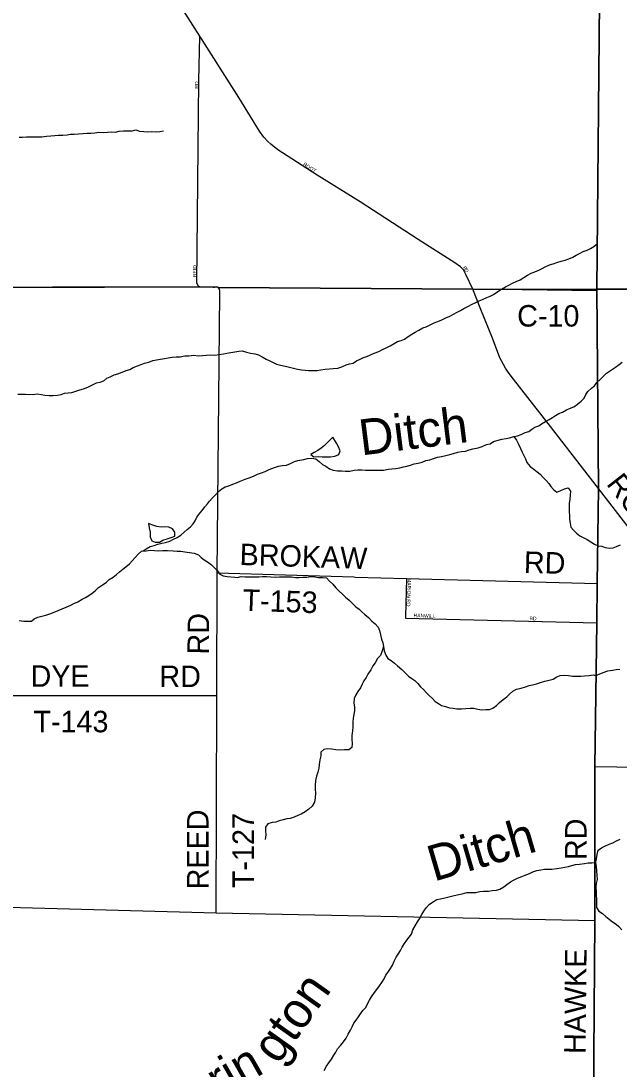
# Model space of a CAD drawing. Extents: x 1857828 to 2277390, y 930619 to 1324581.
# Drawn here: x 2105704 to 2114059, y 1210395 to 1225034 of the extents above; entities that cross this region are included whole.
import ezdxf

# ---------------------------------------------------------------- set-up
doc = ezdxf.new("R2010")
doc.units = 0
for name, color, linetype in [('GM_X_Adjacent_County', 7, 'Continuous'), ('GM_X_City_Street', 7, 'Continuous'), ('GM_X_City_Street_Text', 7, 'Continuous'), ('GM_X_Corporation', 7, 'Continuous'), ('GM_X_County', 7, 'Continuous'), ('GM_X_County_Road', 7, 'Continuous'), ('GM_X_County_Road_Text', 7, 'Continuous'), ('GM_X_Minor_Lake', 7, 'Continuous'), ('GM_X_Minor_River', 7, 'Continuous'), ('GM_X_Minor_River_Text', 7, 'Continuous'), ('GM_X_Township', 7, 'Continuous'), ('GM_X_Township_Road', 7, 'Continuous'), ('GM_X_Township_Road_Text', 7, 'Continuous'), ('GM_X_Township_Subdivision', 7, 'Continuous'), ('GM_X_Township_Subdivision_Text', 7, 'Continuous')]:
    doc.layers.add(name, color=color, linetype=linetype)

msp = doc.modelspace()

# ---------------------------------------------------------------- linework, layer by layer
at = {"layer": 'GM_X_Adjacent_County'}
msp.add_lwpolyline([(2114711, 1221286), (2113747, 1221287), (2113810, 1227826), (2113821, 1229023), (2113829, 1229946), (2113843, 1233474), (2113846, 1234211), (2113847, 1234298), (2113849, 1234862), (2113849, 1235042), (2113851, 1235340), (2113862, 1238096), (2113879, 1241105), (2113902, 1245193), (2113906, 1245909), (2113930, 1250070), (2113931, 1250409), (2113939, 1254153), (2113940, 1254280), (2113954, 1260223), (2113956, 1261185), (2113963, 1263938), (2113963, 1264130)], dxfattribs=at)
at = {"layer": 'GM_X_City_Street'}
for points in [[(2112015, 1221289), (2111920, 1221493), (2111884, 1221558), (2111843, 1221598), (2111763, 1221656), (2111254, 1221984), (2110441, 1222509), (2109840, 1222880), (2109423, 1223150), (2109294, 1223234), (2109195, 1223313), (2109155, 1223349), (2109095, 1223410), (2109034, 1223496), (2108749, 1223967), (2108204, 1224823), (2106943, 1226810), (2106516, 1227458), (2105867, 1228484), (2105207, 1229490), (2104837, 1230082), (2104615, 1230413), (2104012, 1231321)], [(2108204, 1221319), (2108184, 1221332), (2108159, 1221370), (2108191, 1224199), (2108204, 1224823)]]:
    msp.add_lwpolyline(points, dxfattribs=at)
at = {"layer": 'GM_X_Corporation'}
msp.add_lwpolyline([(2113906, 1245909), (2113891, 1243217), (2113849, 1234218), (2113829, 1229946), (2113745, 1221267), (2112015, 1221289), (2108463, 1221312), (2108436, 1221319), (2108389, 1221316), (2108204, 1221319), (2095839, 1221295), (2094009, 1221306), (2090317, 1221330), (2090283, 1221330), (2090250, 1221330), (2087937, 1221318), (2086892, 1221273), (2087019, 1245699), (2100580, 1245842), (2107567, 1245843)], close=True, dxfattribs=at)
at = {"layer": 'GM_X_County'}
msp.add_lwpolyline([(2113963, 1264130), (2113963, 1263938), (2113956, 1261185), (2113954, 1260223), (2113940, 1254280), (2113939, 1254153), (2113931, 1250409), (2113930, 1250070), (2113906, 1245909), (2113902, 1245193), (2113879, 1241105), (2113862, 1238096), (2113851, 1235340), (2113849, 1235042), (2113849, 1234862), (2113847, 1234298), (2113846, 1234211), (2113843, 1233474), (2113829, 1229946), (2113821, 1229023), (2113810, 1227826), (2113747, 1221287), (2114711, 1221286)], dxfattribs=at)
at = {"layer": 'GM_X_County_Road'}
for points in [[(2112015, 1221289), (2113747, 1221287), (2113808, 1221287)], [(2113771, 1218504), (2113068, 1219413), (2112585, 1220033), (2112510, 1220130), (2112471, 1220184), (2112444, 1220235), (2112418, 1220286), (2112395, 1220329), (2112292, 1220606), (2112129, 1221003), (2112015, 1221289)], [(2113808, 1221287), (2114711, 1221286), (2116205, 1221284), (2117711, 1221282), (2118374, 1221279), (2120242, 1221264), (2121627, 1221259), (2123115, 1221245), (2123163, 1221244)], [(2116237, 1215344), (2115289, 1216548), (2114868, 1217089), (2113771, 1218504)]]:
    msp.add_lwpolyline(points, dxfattribs=at)
at = {"layer": 'GM_X_Minor_Lake'}
for points in [[(2110060, 1219221), (2110025, 1219183), (2109981, 1219142), (2109943, 1219106), (2109898, 1219069), (2109852, 1219036), (2109802, 1219009), (2109752, 1218977), (2109795, 1218947), (2109861, 1218950), (2109913, 1218945)], [(2109913, 1218945), (2109973, 1218947), (2110027, 1218948), (2110087, 1218955), (2110145, 1218978), (2110161, 1219030), (2110138, 1219084), (2110113, 1219138), (2110060, 1219221)], [(2109913, 1218945), (2109973, 1218947), (2110027, 1218948), (2110087, 1218955), (2110145, 1218978), (2110161, 1219030), (2110138, 1219084), (2110113, 1219138), (2110060, 1219221)], [(2107485, 1218015), (2107496, 1217953), (2107511, 1217893), (2107509, 1217831), (2107530, 1217775), (2107578, 1217753), (2107639, 1217754), (2107686, 1217781), (2107744, 1217799), (2107802, 1217818), (2107852, 1217837)], [(2107852, 1217837), (2107855, 1217895), (2107821, 1217941), (2107770, 1217964), (2107712, 1217968), (2107662, 1217965), (2107600, 1217972), (2107533, 1217995), (2107485, 1218015)]]:
    msp.add_lwpolyline(points, dxfattribs=at)
at = {"layer": 'GM_X_Minor_River'}
for points in [[(2105677, 1223409), (2105727, 1223413), (2105783, 1223416), (2105835, 1223418)], [(2105835, 1223418), (2105886, 1223414), (2105946, 1223417), (2105996, 1223417), (2106060, 1223426), (2106119, 1223429), (2106175, 1223436), (2106227, 1223440), (2106287, 1223441), (2106347, 1223446), (2106397, 1223451), (2106447, 1223453), (2106507, 1223456), (2106567, 1223463), (2106627, 1223468), (2106681, 1223466), (2106738, 1223473), (2106790, 1223480), (2106856, 1223477), (2106912, 1223481), (2106964, 1223484), (2107024, 1223483), (2107078, 1223494), (2107136, 1223500), (2107202, 1223499), (2107256, 1223500), (2107310, 1223513), (2107359, 1223497), (2107419, 1223492), (2107473, 1223485), (2107529, 1223489), (2107591, 1223488), (2107643, 1223491), (2107695, 1223498)], [(2111318, 1220746), (2111366, 1220763), (2111422, 1220791), (2111478, 1220816), (2111528, 1220837), (2111583, 1220862), (2111639, 1220887), (2111693, 1220911), (2111745, 1220938), (2111797, 1220965), (2111844, 1220992), (2111890, 1221018), (2111946, 1221045), (2111996, 1221074), (2112060, 1221101), (2112105, 1221125), (2112153, 1221146), (2112211, 1221173), (2112261, 1221191), (2112305, 1221216), (2112364, 1221257), (2112416, 1221288), (2112472, 1221319), (2112518, 1221343), (2112573, 1221374), (2112623, 1221395), (2112677, 1221419), (2112729, 1221452), (2112781, 1221483), (2112832, 1221514), (2112882, 1221528), (2112940, 1221553), (2112984, 1221578), (2113028, 1221602), (2113088, 1221627), (2113139, 1221644), (2113191, 1221659), (2113249, 1221678), (2113307, 1221694), (2113359, 1221711), (2113415, 1221734), (2113459, 1221762), (2113509, 1221787), (2113560, 1221814), (2113614, 1221835), (2113662, 1221855), (2113706, 1221884), (2113758, 1221928)], [(2105872, 1219819), (2105935, 1219824), (2105985, 1219815), (2106039, 1219807), (2106099, 1219802), (2106156, 1219803), (2106212, 1219808), (2106264, 1219816), (2106312, 1219835), (2106364, 1219840), (2106416, 1219846), (2106470, 1219863), (2106524, 1219880), (2106577, 1219897), (2106637, 1219921), (2106703, 1219954), (2106757, 1219979), (2106809, 1219990), (2106861, 1220009), (2106904, 1220045), (2106950, 1220066), (2107008, 1220091), (2107056, 1220107), (2107116, 1220128), (2107174, 1220151), (2107226, 1220168), (2107273, 1220194), (2107331, 1220217), (2107381, 1220234), (2107431, 1220253), (2107491, 1220269), (2107547, 1220292), (2107599, 1220303), (2107655, 1220312), (2107709, 1220318), (2107759, 1220329), (2107815, 1220338), (2107873, 1220343), (2107929, 1220345), (2107991, 1220356), (2108049, 1220355), (2108115, 1220368), (2108182, 1220355), (2108240, 1220361), (2108294, 1220366), (2108348, 1220371), (2108410, 1220368), (2108474, 1220374), (2108532, 1220385), (2108582, 1220394), (2108636, 1220403), (2108690, 1220413), (2108746, 1220422), (2108796, 1220425), (2108855, 1220407), (2108909, 1220396), (2108973, 1220383), (2109021, 1220369), (2109072, 1220342), (2109130, 1220311), (2109179, 1220287), (2109225, 1220266), (2109272, 1220240), (2109330, 1220227), (2109394, 1220214), (2109457, 1220198), (2109511, 1220183), (2109567, 1220172), (2109621, 1220163), (2109672, 1220157), (2109722, 1220154), (2109782, 1220153), (2109840, 1220153), (2109892, 1220162), (2109952, 1220169), (2110012, 1220176), (2110066, 1220180), (2110130, 1220183), (2110186, 1220202), (2110246, 1220229), (2110294, 1220243), (2110344, 1220256), (2110390, 1220285), (2110442, 1220309), (2110487, 1220332), (2110537, 1220349), (2110585, 1220372), (2110639, 1220396), (2110703, 1220419), (2110755, 1220444), (2110808, 1220469), (2110862, 1220499), (2110916, 1220528), (2110962, 1220557), (2111014, 1220572), (2111062, 1220592), (2111115, 1220625), (2111165, 1220658), (2111211, 1220688), (2111264, 1220717), (2111318, 1220746)], [(2112690, 1219259), (2112746, 1219284), (2112800, 1219301), (2112841, 1219335), (2112885, 1219362), (2112937, 1219379), (2112977, 1219409), (2113030, 1219440), (2113082, 1219469), (2113128, 1219496), (2113172, 1219524), (2113220, 1219551), (2113271, 1219570), (2113323, 1219602), (2113369, 1219623), (2113427, 1219644), (2113479, 1219683), (2113528, 1219725), (2113572, 1219768), (2113597, 1219817), (2113625, 1219859), (2113674, 1219904), (2113718, 1219938), (2113747, 1219983), (2113789, 1220022), (2113835, 1220064), (2113886, 1220113), (2113926, 1220144), (2113968, 1220172), (2114011, 1220199), (2114059, 1220234), (2114105, 1220270)], [(2105662, 1219822), (2105712, 1219821), (2105766, 1219821), (2105818, 1219815), (2105887, 1219820)], [(2107410, 1217631), (2107455, 1217661), (2107507, 1217694), (2107565, 1217709), (2107615, 1217726), (2107671, 1217742), (2107725, 1217751), (2107783, 1217768), (2107836, 1217797), (2107886, 1217819), (2107936, 1217854), (2107982, 1217893), (2108027, 1217930), (2108071, 1217968), (2108109, 1218009), (2108138, 1218051), (2108163, 1218104), (2108203, 1218158), (2108236, 1218197), (2108274, 1218246), (2108308, 1218288), (2108339, 1218329), (2108375, 1218367), (2108420, 1218416), (2108462, 1218463), (2108509, 1218497), (2108557, 1218526), (2108609, 1218543), (2108663, 1218566), (2108715, 1218584), (2108767, 1218607), (2108836, 1218634), (2108894, 1218655), (2108954, 1218678), (2109008, 1218702), (2109062, 1218721), (2109116, 1218742), (2109170, 1218769), (2109247, 1218798), (2109303, 1218814), (2109359, 1218823), (2109413, 1218832), (2109471, 1218855), (2109523, 1218882), (2109571, 1218896), (2109657, 1218911), (2109707, 1218922), (2109767, 1218929), (2109825, 1218917), (2109868, 1218880), (2109917, 1218840), (2109965, 1218817), (2110013, 1218780), (2110064, 1218758), (2110128, 1218751), (2110182, 1218752), (2110240, 1218746), (2110297, 1218747), (2110359, 1218758), (2110409, 1218767), (2110467, 1218765), (2110517, 1218762), (2110577, 1218759), (2110639, 1218759), (2110703, 1218758), (2110768, 1218761), (2110832, 1218772), (2110886, 1218779), (2110940, 1218783), (2110996, 1218794), (2111046, 1218805), (2111096, 1218814), (2111146, 1218830), (2111195, 1218847), (2111251, 1218858), (2111309, 1218874), (2111359, 1218893), (2111415, 1218906), (2111467, 1218923), (2111523, 1218941), (2111577, 1218950), (2111639, 1218967), (2111693, 1218978), (2111745, 1218994), (2111805, 1219011), (2111859, 1219020), (2111913, 1219027), (2111967, 1219043), (2112017, 1219060), (2112091, 1219071), (2112147, 1219092), (2112207, 1219117), (2112259, 1219127), (2112304, 1219162), (2112372, 1219181), (2112422, 1219194), (2112480, 1219204), (2112530, 1219213), (2112588, 1219230), (2112642, 1219241), (2112690, 1219259)], [(2112588, 1219230), (2112627, 1219178), (2112656, 1219122), (2112684, 1219063), (2112705, 1219013), (2112730, 1218965), (2112752, 1218919), (2112773, 1218865), (2112818, 1218812), (2112870, 1218774), (2112915, 1218739), (2112957, 1218703), (2113000, 1218658), (2113043, 1218614), (2113077, 1218574), (2113108, 1218531), (2113143, 1218491), (2113189, 1218455), (2113247, 1218476), (2113297, 1218501), (2113347, 1218514), (2113383, 1218466), (2113378, 1218410), (2113371, 1218355), (2113361, 1218293), (2113362, 1218231), (2113363, 1218177), (2113366, 1218127), (2113368, 1218071), (2113375, 1218018), (2113388, 1217966), (2113424, 1217921), (2113463, 1217879), (2113513, 1217844), (2113560, 1217818), (2113614, 1217793), (2113663, 1217759), (2113715, 1217728), (2113766, 1217701), (2113818, 1217697), (2113866, 1217682), (2113925, 1217671), (2113977, 1217677), (2114026, 1217696), (2114080, 1217719)], [(2105850, 1216653), (2105890, 1216684), (2105941, 1216707), (2105995, 1216720), (2106051, 1216733), (2106105, 1216755), (2106167, 1216778), (2106225, 1216801), (2106281, 1216822), (2106337, 1216847), (2106399, 1216873), (2106442, 1216900), (2106500, 1216923), (2106558, 1216956), (2106606, 1216980), (2106651, 1217009), (2106697, 1217044), (2106741, 1217074), (2106788, 1217121), (2106842, 1217160), (2106892, 1217193), (2106937, 1217235), (2106991, 1217266), (2107039, 1217303), (2107080, 1217340), (2107126, 1217376), (2107168, 1217411), (2107221, 1217454), (2107257, 1217492), (2107298, 1217539), (2107342, 1217588), (2107390, 1217628), (2107452, 1217635), (2107510, 1217642), (2107570, 1217637), (2107626, 1217633), (2107688, 1217638), (2107750, 1217637), (2107831, 1217632), (2107885, 1217627), (2107937, 1217627), (2107995, 1217620), (2108057, 1217609), (2108122, 1217602), (2108182, 1217578), (2108221, 1217539), (2108261, 1217509), (2108308, 1217478), (2108364, 1217438), (2108403, 1217401), (2108447, 1217359), (2108480, 1217308), (2108530, 1217284), (2108583, 1217277), (2108690, 1217266)], [(2108690, 1217266), (2108731, 1217261), (2108781, 1217275), (2108835, 1217272), (2108896, 1217271), (2108962, 1217270), (2109026, 1217270), (2109078, 1217275), (2109136, 1217274), (2109196, 1217271), (2109256, 1217267), (2109317, 1217268), (2109375, 1217269), (2109429, 1217272), (2109481, 1217270), (2109537, 1217263), (2109589, 1217262), (2109647, 1217264), (2109699, 1217267), (2109760, 1217276), (2109810, 1217270), (2109862, 1217261), (2109916, 1217260), (2109974, 1217255), (2110015, 1217211), (2110060, 1217169), (2110102, 1217118), (2110147, 1217070), (2110194, 1217027), (2110240, 1216987), (2110289, 1216944), (2110340, 1216892), (2110384, 1216853), (2110427, 1216817), (2110465, 1216779), (2110510, 1216744), (2110559, 1216702), (2110605, 1216653), (2110654, 1216613), (2110693, 1216566), (2110713, 1216520), (2110726, 1216458), (2110741, 1216398), (2110757, 1216348), (2110770, 1216298)], [(2105681, 1216662), (2105745, 1216652), (2105797, 1216650), (2105850, 1216653)], [(2110770, 1216298), (2110749, 1216236), (2110729, 1216173), (2110686, 1216130), (2110653, 1216070), (2110621, 1216027), (2110590, 1215969), (2110552, 1215912), (2110525, 1215866), (2110495, 1215817), (2110470, 1215771), (2110448, 1215718), (2110409, 1215670), (2110382, 1215621), (2110358, 1215573), (2110355, 1215512), (2110364, 1215450), (2110362, 1215398), (2110353, 1215346), (2110347, 1215296), (2110340, 1215239), (2110339, 1215173), (2110334, 1215117), (2110328, 1215055), (2110327, 1214997), (2110332, 1214944), (2110324, 1214888), (2110285, 1214852), (2110225, 1214853), (2110163, 1214850), (2110104, 1214855), (2110044, 1214865), (2109986, 1214868), (2109934, 1214857), (2109894, 1214822), (2109891, 1214770), (2109878, 1214712), (2109870, 1214650), (2109863, 1214599), (2109852, 1214541), (2109832, 1214485), (2109819, 1214424), (2109812, 1214356), (2109812, 1214304), (2109817, 1214248), (2109812, 1214184), (2109803, 1214125), (2109773, 1214065), (2109726, 1214026), (2109674, 1213989), (2109618, 1213954), (2109570, 1213936), (2109519, 1213913), (2109467, 1213894), (2109417, 1213888), (2109367, 1213877), (2109313, 1213862), (2109265, 1213844), (2109215, 1213839), (2109153, 1213818), (2109119, 1213773), (2109120, 1213721), (2109125, 1213665), (2109114, 1213601)], [(2110770, 1216298), (2110779, 1216236), (2110800, 1216174), (2110830, 1216130), (2110877, 1216101), (2110923, 1216065), (2110966, 1216028), (2111023, 1215978), (2111073, 1215929), (2111120, 1215885), (2111165, 1215852), (2111207, 1215822), (2111246, 1215779), (2111284, 1215733), (2111327, 1215697), (2111369, 1215652), (2111406, 1215612), (2111453, 1215569), (2111491, 1215531), (2111536, 1215502), (2111580, 1215474), (2111635, 1215459), (2111689, 1215439), (2111743, 1215436), (2111793, 1215427), (2111857, 1215427), (2111918, 1215430), (2111978, 1215437), (2112030, 1215434), (2112086, 1215420), (2112144, 1215411), (2112196, 1215416), (2112250, 1215418), (2112298, 1215437), (2112348, 1215474), (2112388, 1215517), (2112441, 1215555), (2112491, 1215592), (2112530, 1215633), (2112574, 1215673), (2112628, 1215702), (2112690, 1215717), (2112752, 1215734), (2112802, 1215753), (2112852, 1215763), (2112908, 1215774), (2112964, 1215793), (2113023, 1215814), (2113085, 1215826), (2113137, 1215841), (2113189, 1215872), (2113237, 1215893), (2113297, 1215895), (2113351, 1215890), (2113410, 1215881), (2113462, 1215881), (2113526, 1215884), (2113578, 1215887), (2113640, 1215892), (2113696, 1215902), (2113748, 1215887)], [(2113736, 1215891), (2113782, 1215912), (2113838, 1215934), (2113902, 1215959), (2113966, 1215966), (2114018, 1215975), (2114072, 1215982)], [(2113731, 1213281), (2113744, 1213332), (2113753, 1213392), (2113768, 1213454), (2113814, 1213483), (2113862, 1213506), (2113920, 1213534), (2113974, 1213555), (2114023, 1213582), (2114077, 1213605)], [(2110276, 1210884), (2110307, 1210939), (2110331, 1210987), (2110356, 1211036), (2110388, 1211078), (2110417, 1211125), (2110447, 1211165), (2110480, 1211214), (2110524, 1211256), (2110549, 1211313), (2110573, 1211357), (2110600, 1211402), (2110644, 1211462), (2110675, 1211505), (2110713, 1211558), (2110746, 1211606), (2110776, 1211655), (2110803, 1211705), (2110839, 1211756), (2110866, 1211800), (2110892, 1211847), (2110919, 1211901), (2110944, 1211958), (2110974, 1212000), (2111007, 1212053), (2111031, 1212099), (2111062, 1212148), (2111094, 1212194), (2111129, 1212235), (2111161, 1212279), (2111180, 1212340), (2111209, 1212396), (2111245, 1212449), (2111272, 1212495), (2111304, 1212556), (2111333, 1212601), (2111365, 1212645), (2111406, 1212692), (2111454, 1212726), (2111514, 1212761), (2111566, 1212774), (2111624, 1212787), (2111680, 1212802), (2111738, 1212816), (2111800, 1212827), (2111866, 1212842), (2111933, 1212859), (2111998, 1212860), (2112058, 1212863), (2112114, 1212873), (2112166, 1212878), (2112234, 1212881), (2112288, 1212890), (2112346, 1212894), (2112396, 1212909), (2112450, 1212940), (2112493, 1212973), (2112541, 1213009), (2112587, 1213034), (2112639, 1213061), (2112699, 1213083), (2112748, 1213104), (2112808, 1213127), (2112856, 1213152), (2112912, 1213166), (2112968, 1213179), (2113018, 1213188), (2113070, 1213189), (2113122, 1213189), (2113188, 1213194), (2113250, 1213205), (2113302, 1213216), (2113352, 1213226), (2113402, 1213239), (2113452, 1213252), (2113506, 1213256), (2113578, 1213267), (2113630, 1213274), (2113680, 1213277), (2113731, 1213281)], [(2113731, 1213281), (2113741, 1213223), (2113744, 1213165), (2113749, 1213097), (2113752, 1213043), (2113740, 1212985), (2113735, 1212932), (2113740, 1212874), (2113740, 1212824), (2113743, 1212770), (2113742, 1212708), (2113742, 1212650), (2113779, 1212602), (2113826, 1212567), (2113876, 1212527), (2113921, 1212488), (2113969, 1212452), (2114020, 1212421), (2114056, 1212385), (2114097, 1212341)], [(2109938, 1210376), (2109973, 1210433), (2110006, 1210483), (2110042, 1210534), (2110073, 1210587), (2110101, 1210629), (2110128, 1210676), (2110174, 1210728), (2110211, 1210775), (2110245, 1210828), (2110276, 1210884)]]:
    msp.add_lwpolyline(points, dxfattribs=at)
at = {"layer": 'GM_X_Township'}
for points in [[(2096181, 1221294), (2098027, 1221294), (2099148, 1221293), (2099652, 1221293), (2100432, 1221292), (2105545, 1221311), (2108204, 1221319), (2108389, 1221316), (2108409, 1221318), (2108436, 1221319), (2108463, 1221312), (2112015, 1221289), (2113747, 1221287), (2113771, 1218504), (2113755, 1217177), (2113747, 1216628), (2113721, 1214622), (2113722, 1212471), (2113684, 1207451)], [(2117908, 1193445), (2113523, 1193411), (2113618, 1201463), (2113631, 1201767), (2113684, 1207451), (2113722, 1212471), (2113721, 1214622), (2113747, 1216628), (2113755, 1217177), (2113771, 1218504), (2113747, 1221287), (2114711, 1221286)]]:
    msp.add_lwpolyline(points, dxfattribs=at)
at = {"layer": 'GM_X_Township_Road'}
for points in [[(2108465, 1221309), (2108463, 1221312), (2108436, 1221319), (2108409, 1221318), (2108389, 1221316), (2108204, 1221319)], [(2108446, 1217324), (2108483, 1221231), (2108482, 1221265), (2108479, 1221290), (2108465, 1221309)], [(2113684, 1207451), (2113722, 1212471), (2113721, 1214622), (2113747, 1216628), (2113755, 1217177), (2113771, 1218504)], [(2108441, 1215559), (2108441, 1215583), (2108441, 1215611), (2108446, 1217324)], [(2108446, 1217324), (2110355, 1217268), (2110372, 1217267)], [(2110372, 1217267), (2111090, 1217246), (2113755, 1217177)], [(2105522, 1215614), (2108441, 1215611)], [(2108432, 1212575), (2108441, 1215559)], [(2113721, 1214622), (2116783, 1214574)], [(2105474, 1212655), (2105525, 1212654), (2108432, 1212575), (2113722, 1212471)]]:
    msp.add_lwpolyline(points, dxfattribs=at)
at = {"layer": 'GM_X_Township_Subdivision'}
for points in [[(2111090, 1217246), (2111076, 1216714), (2111078, 1216694)], [(2111078, 1216694), (2113747, 1216628)]]:
    msp.add_lwpolyline(points, dxfattribs=at)

# ---------------------------------------------------------------- texts
at = {"layer": 'GM_X_City_Street_Text'}
for s, rotation, p in [('RD', 90, (2108183, 1224090)), ('ROOT', 327.9903, (2109640, 1223020)), ('REID', 90, (2108157, 1221459)), ('R', 305.6845, (2111873, 1221588)), ('D', 301.0462, (2111896, 1221557))]:
    msp.add_text(s, height=50, rotation=rotation, dxfattribs=at).set_placement(p)
at = {"layer": 'GM_X_County_Road_Text'}
for s, rotation, p in [('C-10', 0, (2112636, 1220766)), ('ROOT', 307.8305, (2113873, 1218566))]:
    msp.add_text(s, height=300, rotation=rotation, dxfattribs=at).set_placement(p)
at = {"layer": 'GM_X_Minor_River_Text'}
for s, rotation, p in [('Ditch', 7.1441, (2110458, 1218965)), ('Ditch', 16.3661, (2111472, 1213011)), ('gton', 54.6575, (2109300, 1210445)), ('rin', 29.6569, (2108474, 1209979))]:
    msp.add_text(s, height=500.3, rotation=rotation, dxfattribs=at).set_placement(p)
at = {"layer": 'GM_X_Township_Road_Text'}
for s, rotation, p in [('BROKAW', 358.1447, (2108755, 1217436)), ('RD', 358.5156, (2112727, 1217326)), ('T-153', 358.0358, (2108795, 1216798)), ('RD', 89.5063, (2108329, 1216184)), ('DYE', 0, (2105838, 1215734)), ('RD', 0, (2107638, 1215730)), ('T-143', 0, (2105878, 1215099)), ('REED', 90, (2108324, 1212905)), ('T-127', 90, (2108959, 1212923)), ('RD', 90, (2113605, 1213314)), ('HAWKE', 89.4451, (2113592, 1210605))]:
    msp.add_text(s, height=300, rotation=rotation, dxfattribs=at).set_placement(p)
at = {"layer": 'GM_X_Township_Subdivision_Text'}
for s, rotation, p in [('MARION RD', 267.8235, (2111106, 1217252)), ('HANWILL', 358.2385, (2111189, 1216707)), ('RD', 0, (2112808, 1216663))]:
    msp.add_text(s, height=50, rotation=rotation, dxfattribs=at).set_placement(p)

doc.saveas('drawing.dxf')
